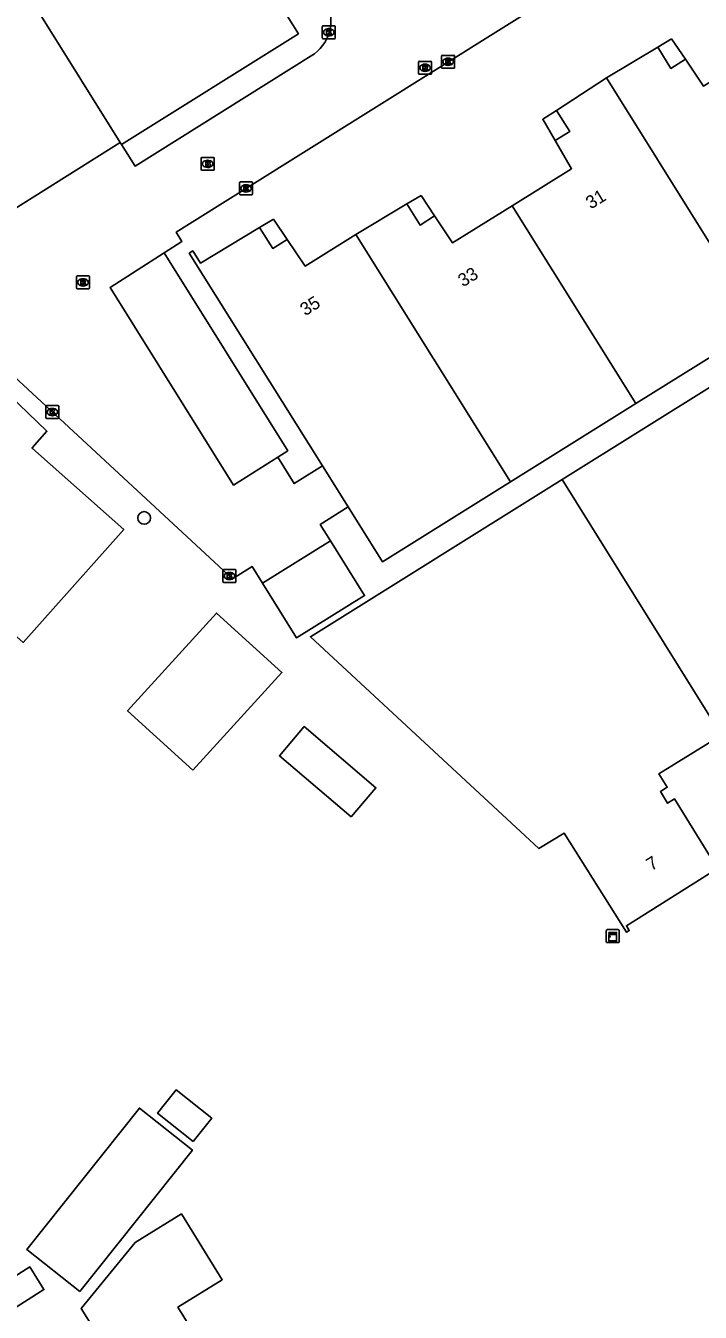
# Model space of a CAD drawing. Extents: x 158461 to 159795, y 387220 to 388672.
# Drawn here: x 158755 to 158807, y 387385 to 387484.3 of the extents above; entities that cross this region are included whole.
import ezdxf

# ---------------------------------------------------------------- set-up
doc = ezdxf.new("R2010")
doc.units = 0
for name, color, linetype in [('IMGEO_Boom', 7, 'Continuous'), ('IMGEO_Brandkraan', 7, 'Continuous'), ('IMGEO_Hek', 7, 'Continuous'), ('IMGEO_Kast', 7, 'Continuous'), ('IMGEO_Kolk', 7, 'Continuous'), ('IMGEO_Pand', 7, 'Continuous'), ('IMGEO_Pand_nummerreeks', 7, 'Continuous'), ('IMGEO_Pand_overbouw', 7, 'Continuous'), ('IMGEO_Parkeervlak_open', 7, 'Continuous'), ('IMGEO_Rijbaan_lokaal_open', 7, 'Continuous'), ('IMGEO_Rioolput', 7, 'Continuous')]:
    doc.layers.add(name, color=color, linetype=linetype)

msp = doc.modelspace()

# ---------------------------------------------------------------- linework, layer by layer
at = {"layer": 'IMGEO_Boom'}
msp.add_circle((158764.167, 387446.281), 0.489, dxfattribs=at)
at = {"layer": 'IMGEO_Brandkraan'}
for p, q in [((158768.56, 387473.173), (158768.56, 387474.025)), ((158768.635, 387474.099), (158769.487, 387474.099)), ((158769.048, 387473.879), (158769.073, 387473.879)), ((158769.561, 387474.025), (158769.561, 387473.173)), ((158769.487, 387473.099), (158768.635, 387473.099)), ((158769.071, 387473.319), (158769.046, 387473.319))]:
    msp.add_line(p, q, dxfattribs=at)
for points in [[(158768.56, 387473.173), (158768.56, 387474.025)], [(158768.635, 387474.099), (158769.487, 387474.099)], [(158768.908, 387473.799), (158768.908, 387473.399), (158769.121, 387473.399)], [(158769.139, 387473.799), (158768.908, 387473.799)], [(158769.087, 387473.718), (158769.033, 387473.718), (158769.033, 387473.642)], [(158769.561, 387474.025), (158769.561, 387473.173)], [(158769.487, 387473.099), (158768.635, 387473.099)], [(158769.033, 387473.642), (158769.086, 387473.642)], [(158769.095, 387473.566), (158769.033, 387473.566), (158769.033, 387473.485)], [(158769.033, 387473.485), (158769.095, 387473.485)]]:
    msp.add_lwpolyline(points, dxfattribs=at)
for centre, radius, start, end in [((158768.637, 387474.023), 0.0765, 91.55205, 178.44795), ((158768.637, 387474.023), 0.0765, 91.55205, 178.44795), ((158769.088, 387473.68), 0.0379, 267.82845, 90.93552), ((158769.143, 387473.654), 0.145, 59.4692, 91.53667), ((158769.168, 387473.701), 0.0922, 285.51372, 58.15012), ((158769.485, 387474.023), 0.0765, 1.55205, 88.44795), ((158769.485, 387474.023), 0.0765, 1.55205, 88.44795), ((158768.637, 387473.175), 0.0765, 181.55205, 268.44795), ((158768.637, 387473.175), 0.0765, 181.55205, 268.44795), ((158769.096, 387473.525), 0.0404, 269.87594, 90.50774), ((158769.127, 387473.65), 0.251, 268.66757, 293.53466), ((158769.173, 387473.509), 0.105, 301.31148, 78.98903), ((158769.485, 387473.175), 0.0765, 271.55205, 358.44795), ((158769.485, 387473.175), 0.0765, 271.55205, 358.44795)]:
    msp.add_arc(centre, radius, start, end, dxfattribs=at)
for centre, major_axis, ratio, start_param, end_param in [((158769.047, 387473.599), (-0.387, 0.002), 0.722429, 4.712389, 7.853982), ((158769.072, 387473.599), (-0.39, 0.002), 0.717154, 1.570796, 4.712389)]:
    msp.add_ellipse(centre, major_axis=major_axis, ratio=ratio, start_param=start_param, end_param=end_param, dxfattribs=at)
at = {"layer": 'IMGEO_Hek'}
msp.add_lwpolyline([(158762.308, 387475.257), (158748.223, 387466.406)], dxfattribs=at)
at = {"layer": 'IMGEO_Kast'}
for p, q in [((158799.795, 387413.584), (158799.795, 387414.425)), ((158799.795, 387414.425), (158799.795, 387413.584)), ((158799.87, 387414.509), (158800.711, 387414.509)), ((158800.711, 387414.509), (158799.87, 387414.509)), ((158800.795, 387414.434), (158800.795, 387413.593)), ((158800.795, 387413.593), (158800.795, 387414.434)), ((158800.72, 387413.509), (158799.879, 387413.509)), ((158799.879, 387413.509), (158800.72, 387413.509))]:
    msp.add_line(p, q, dxfattribs=at)
for points in [[(158799.99, 387414.299), (158800.59, 387414.299), (158800.59, 387414.214), (158799.99, 387414.214), (158799.99, 387414.299)], [(158799.99, 387414.124), (158800.59, 387414.124), (158800.59, 387413.635), (158799.99, 387413.635), (158799.99, 387414.124)]]:
    msp.add_lwpolyline(points, dxfattribs=at)
msp.add_circle((158800.074, 387413.973), 0.0377, dxfattribs=at)
for centre, start, end in [((158799.873, 387414.431), 92.4484, 184.28452), ((158799.873, 387414.431), 92.4484, 184.28452), ((158800.717, 387414.431), 2.4484, 94.28452), ((158800.717, 387414.431), 2.4484, 94.28452), ((158799.873, 387413.587), 182.4484, 274.28452), ((158799.873, 387413.587), 182.4484, 274.28452), ((158800.717, 387413.587), 272.4484, 4.28452), ((158800.717, 387413.587), 272.4484, 4.28452)]:
    msp.add_arc(centre, 0.0779, start, end, dxfattribs=at)
at = {"layer": 'IMGEO_Kolk'}
for p, q in [((158777.902, 387483.329), (158777.902, 387484.181)), ((158777.977, 387484.255), (158778.829, 387484.255)), ((158778.39, 387484.035), (158778.415, 387484.035)), ((158778.903, 387484.181), (158778.903, 387483.329)), ((158778.829, 387483.255), (158777.977, 387483.255)), ((158778.413, 387483.475), (158778.388, 387483.475)), ((158787.1, 387481.045), (158787.1, 387481.897)), ((158787.175, 387481.971), (158788.027, 387481.971)), ((158787.588, 387481.751), (158787.613, 387481.751)), ((158788.101, 387481.897), (158788.101, 387481.045)), ((158788.027, 387480.971), (158787.175, 387480.971)), ((158787.611, 387481.191), (158787.586, 387481.191)), ((158771.52, 387471.275), (158771.52, 387472.127)), ((158771.595, 387472.201), (158772.447, 387472.201)), ((158772.008, 387471.981), (158772.033, 387471.981)), ((158772.521, 387472.127), (158772.521, 387471.275)), ((158772.447, 387471.201), (158771.595, 387471.201)), ((158772.031, 387471.421), (158772.006, 387471.421)), ((158756.588, 387454.022), (158756.588, 387454.874)), ((158756.663, 387454.948), (158757.515, 387454.948)), ((158757.589, 387454.874), (158757.589, 387454.022)), ((158757.515, 387453.948), (158756.663, 387453.948)), ((158757.099, 387454.168), (158757.074, 387454.168)), ((158757.076, 387454.728), (158757.101, 387454.728)), ((158770.244, 387441.373), (158770.244, 387442.225)), ((158770.319, 387442.299), (158771.171, 387442.299)), ((158770.732, 387442.079), (158770.757, 387442.079)), ((158771.245, 387442.225), (158771.245, 387441.373)), ((158771.171, 387441.299), (158770.319, 387441.299)), ((158770.755, 387441.519), (158770.73, 387441.519))]:
    msp.add_line(p, q, dxfattribs=at)
for points in [[(158777.902, 387483.329), (158777.902, 387484.181)], [(158777.977, 387484.255), (158778.829, 387484.255)], [(158778.223, 387483.955), (158778.346, 387483.955), (158778.346, 387483.804), (158778.476, 387483.955), (158778.64, 387483.955), (158778.494, 387483.804), (158778.647, 387483.555), (158778.495, 387483.555), (158778.41, 387483.719), (158778.346, 387483.652), (158778.346, 387483.555), (158778.223, 387483.555), (158778.223, 387483.955)], [(158778.903, 387484.181), (158778.903, 387483.329)], [(158778.829, 387483.255), (158777.977, 387483.255)], [(158787.1, 387481.045), (158787.1, 387481.897)], [(158787.175, 387481.971), (158788.027, 387481.971)], [(158787.421, 387481.671), (158787.544, 387481.671), (158787.544, 387481.52), (158787.674, 387481.671), (158787.838, 387481.671), (158787.692, 387481.52), (158787.845, 387481.271), (158787.693, 387481.271), (158787.608, 387481.435), (158787.544, 387481.368), (158787.544, 387481.271), (158787.421, 387481.271), (158787.421, 387481.671)], [(158788.101, 387481.897), (158788.101, 387481.045)], [(158788.027, 387480.971), (158787.175, 387480.971)], [(158771.52, 387471.275), (158771.52, 387472.127)], [(158771.595, 387472.201), (158772.447, 387472.201)], [(158771.841, 387471.901), (158771.964, 387471.901), (158771.964, 387471.75), (158772.094, 387471.901), (158772.258, 387471.901), (158772.112, 387471.75), (158772.265, 387471.501), (158772.113, 387471.501), (158772.028, 387471.665), (158771.964, 387471.598), (158771.964, 387471.501), (158771.841, 387471.501), (158771.841, 387471.901)], [(158772.521, 387472.127), (158772.521, 387471.275)], [(158772.447, 387471.201), (158771.595, 387471.201)], [(158756.588, 387454.022), (158756.588, 387454.874)], [(158756.663, 387454.948), (158757.515, 387454.948)], [(158757.589, 387454.874), (158757.589, 387454.022)], [(158757.515, 387453.948), (158756.663, 387453.948)], [(158756.909, 387454.648), (158757.032, 387454.648), (158757.032, 387454.497), (158757.162, 387454.648), (158757.326, 387454.648), (158757.18, 387454.497), (158757.333, 387454.248), (158757.181, 387454.248), (158757.096, 387454.412), (158757.032, 387454.345), (158757.032, 387454.248), (158756.909, 387454.248), (158756.909, 387454.648)], [(158770.244, 387441.373), (158770.244, 387442.225)], [(158770.319, 387442.299), (158771.171, 387442.299)], [(158770.565, 387441.999), (158770.688, 387441.999), (158770.688, 387441.848), (158770.818, 387441.999), (158770.982, 387441.999), (158770.836, 387441.848), (158770.989, 387441.599), (158770.837, 387441.599), (158770.752, 387441.763), (158770.688, 387441.696), (158770.688, 387441.599), (158770.565, 387441.599), (158770.565, 387441.999)], [(158771.245, 387442.225), (158771.245, 387441.373)], [(158771.171, 387441.299), (158770.319, 387441.299)]]:
    msp.add_lwpolyline(points, dxfattribs=at)
for centre, start, end in [((158777.979, 387484.179), 91.55205, 178.44795), ((158777.979, 387484.179), 91.55205, 178.44795), ((158778.827, 387484.179), 1.55205, 88.44795), ((158778.827, 387484.179), 1.55205, 88.44795), ((158777.979, 387483.331), 181.55205, 268.44795), ((158777.979, 387483.331), 181.55205, 268.44795), ((158778.827, 387483.331), 271.55205, 358.44795), ((158778.827, 387483.331), 271.55205, 358.44795), ((158787.177, 387481.895), 91.55205, 178.44795), ((158787.177, 387481.895), 91.55205, 178.44795), ((158788.025, 387481.895), 1.55205, 88.44795), ((158788.025, 387481.895), 1.55205, 88.44795), ((158787.177, 387481.047), 181.55205, 268.44795), ((158787.177, 387481.047), 181.55205, 268.44795), ((158788.025, 387481.047), 271.55205, 358.44795), ((158788.025, 387481.047), 271.55205, 358.44795), ((158771.597, 387472.125), 91.55205, 178.44795), ((158771.597, 387472.125), 91.55205, 178.44795), ((158772.445, 387472.125), 1.55205, 88.44795), ((158772.445, 387472.125), 1.55205, 88.44795), ((158771.597, 387471.277), 181.55205, 268.44795), ((158771.597, 387471.277), 181.55205, 268.44795), ((158772.445, 387471.277), 271.55205, 358.44795), ((158772.445, 387471.277), 271.55205, 358.44795), ((158756.665, 387454.872), 91.55205, 178.44795), ((158756.665, 387454.872), 91.55205, 178.44795), ((158757.513, 387454.872), 1.55205, 88.44795), ((158757.513, 387454.872), 1.55205, 88.44795), ((158756.665, 387454.024), 181.55205, 268.44795), ((158756.665, 387454.024), 181.55205, 268.44795), ((158757.513, 387454.024), 271.55205, 358.44795), ((158757.513, 387454.024), 271.55205, 358.44795), ((158770.321, 387442.223), 91.55205, 178.44795), ((158770.321, 387442.223), 91.55205, 178.44795), ((158771.169, 387442.223), 1.55205, 88.44795), ((158771.169, 387442.223), 1.55205, 88.44795), ((158770.321, 387441.375), 181.55205, 268.44795), ((158770.321, 387441.375), 181.55205, 268.44795), ((158771.169, 387441.375), 271.55205, 358.44795), ((158771.169, 387441.375), 271.55205, 358.44795)]:
    msp.add_arc(centre, 0.0765, start, end, dxfattribs=at)
for centre, major_axis, ratio, start_param, end_param in [((158778.389, 387483.755), (-0.387, 0.002), 0.722429, 4.712389, 7.853982), ((158778.414, 387483.755), (-0.39, 0.002), 0.717154, 1.570796, 4.712389), ((158787.587, 387481.471), (-0.387, 0.002), 0.722429, 4.712389, 7.853982), ((158787.612, 387481.471), (-0.39, 0.002), 0.717154, 1.570796, 4.712389), ((158772.007, 387471.701), (-0.387, 0.002), 0.722429, 4.712389, 7.853982), ((158772.032, 387471.701), (-0.39, 0.002), 0.717154, 1.570796, 4.712389), ((158757.075, 387454.448), (-0.387, 0.002), 0.722429, 4.712389, 7.853982), ((158757.1, 387454.448), (-0.39, 0.002), 0.717154, 1.570796, 4.712389), ((158770.731, 387441.799), (-0.387, 0.002), 0.722429, 4.712389, 7.853982), ((158770.756, 387441.799), (-0.39, 0.002), 0.717154, 1.570796, 4.712389)]:
    msp.add_ellipse(centre, major_axis=major_axis, ratio=ratio, start_param=start_param, end_param=end_param, dxfattribs=at)
at = {"layer": 'IMGEO_Pand'}
for points in [[(158762.308, 387475.257), (158746.866, 387500), (158745.717, 387501.841), (158761.741, 387511.827), (158768.797, 387500.506), (158769.226, 387500.781), (158769.4, 387500.503), (158768.61, 387500), (158767.794, 387499.481), (158770.54, 387494.943), (158769.42, 387494.242), (158771.128, 387491.512), (158776.056, 387483.637), (158762.408, 387475.096)], [(158799.818, 387480.226), (158803.764, 387482.594), (158804.781, 387480.965), (158805.89, 387481.664), (158807.29, 387479.586), (158811.871, 387482.448)], [(158792.536, 387470.357), (158797.118, 387473.215), (158795.852, 387475.395), (158796.971, 387476.093), (158795.955, 387477.721), (158799.818, 387480.226)], [(158811.728, 387461.137), (158799.818, 387480.226)], [(158762.308, 387475.257), (158762.408, 387475.096)], [(158780.483, 387468.139), (158784.426, 387470.51), (158785.434, 387468.872), (158786.561, 387469.58), (158787.95, 387467.496), (158792.536, 387470.357)], [(158792.536, 387470.357), (158802.068, 387455.101)], [(158777.91, 387450.295), (158767.644, 387466.7), (158767.916, 387466.877), (158768.507, 387465.946), (158773.06, 387468.696), (158774.078, 387467.068), (158775.199, 387467.763), (158776.59, 387465.705), (158780.483, 387468.139)], [(158780.483, 387468.139), (158792.409, 387449.065)], [(158745.915, 387463.318), (158756.669, 387452.964), (158755.525, 387451.679), (158755.562, 387451.646), (158762.597, 387445.382), (158754.842, 387436.672), (158747.941, 387442.816), (158742.475, 387436.366), (158737.744, 387440.537)], [(158811.728, 387461.137), (158802.068, 387455.101)], [(158796.385, 387449.232), (158808.575, 387456.847)], [(158802.068, 387455.101), (158792.409, 387449.065)], [(158779.896, 387447.121), (158777.91, 387450.295)], [(158808.686, 387429.512), (158803.857, 387426.534), (158804.497, 387425.496), (158803.962, 387425.166), (158804.518, 387424.264), (158805.053, 387424.594), (158805.457, 387423.938), (158808.357, 387419.235), (158801.347, 387414.816), (158801.568, 387414.443), (158801.357, 387414.31), (158796.543, 387421.963), (158794.595, 387420.762), (158776.988, 387437.115), (158796.385, 387449.232)], [(158792.409, 387449.065), (158782.539, 387442.897), (158779.896, 387447.121)], [(158796.385, 387449.232), (158808.686, 387429.512)], [(158767.925, 387426.805), (158762.886, 387431.386), (158769.753, 387438.94), (158774.792, 387434.359), (158767.925, 387426.805)], [(158780.116, 387423.202), (158774.591, 387427.922), (158776.514, 387430.173), (158782.039, 387425.452), (158780.116, 387423.202)], [(158767.949, 387398.157), (158765.199, 387400.341), (158766.631, 387402.144), (158769.38, 387399.96), (158767.949, 387398.157)], [(158759.209, 387386.578), (158755.123, 387389.823), (158763.797, 387400.745), (158767.883, 387397.5), (158759.209, 387386.578)], [(158766.633, 387378.774), (158763.164, 387376.624), (158758.913, 387373.99), (158755.222, 387379.946), (158760.569, 387383.26), (158759.318, 387385.279), (158763.479, 387390.369), (158767.036, 387392.573), (158770.181, 387387.498), (158766.772, 387385.385), (158767.695, 387383.896), (158764.634, 387382), (158766.633, 387378.774)], [(158753.733, 387385.029), (158752.633, 387386.774), (158755.342, 387388.481), (158756.442, 387386.737), (158753.733, 387385.029)]]:
    msp.add_lwpolyline(points, dxfattribs=at)
at = {"layer": 'IMGEO_Pand_overbouw'}
for points in [[(158804.832, 387483.235), (158803.764, 387482.594), (158804.781, 387480.965), (158805.89, 387481.664)], [(158795.955, 387477.721), (158794.899, 387477.036), (158795.852, 387475.395), (158796.971, 387476.093)], [(158785.51, 387471.156), (158784.426, 387470.51), (158785.434, 387468.872), (158786.561, 387469.58)], [(158774.136, 387469.336), (158773.06, 387468.696), (158774.078, 387467.068), (158775.199, 387467.763)]]:
    msp.add_lwpolyline(points, close=True, dxfattribs=at)
at = {"layer": 'IMGEO_Parkeervlak_open'}
for points in [[(158765.697, 387466.731), (158775.233, 387451.455), (158774.476, 387450.976)], [(158778.528, 387444.505), (158781.158, 387440.287), (158775.913, 387437.016), (158773.294, 387441.241)]]:
    msp.add_lwpolyline(points, dxfattribs=at)
at = {"layer": 'IMGEO_Rijbaan_lokaal_open'}
for points in [[(158828.607, 387507.181), (158817.155, 387500), (158766.643, 387468.328), (158767.083, 387467.619), (158765.697, 387466.731)], [(158762.408, 387475.096), (158763.469, 387473.423), (158777.033, 387481.929)], [(158748.223, 387466.406), (158762.308, 387475.257)], [(158774.476, 387450.976), (158771.06, 387448.814), (158761.538, 387464.067), (158765.697, 387466.731)], [(158773.294, 387441.241), (158772.5, 387442.522), (158770.983, 387441.578), (158750.622, 387460.435)], [(158774.476, 387450.976), (158775.732, 387448.927), (158777.91, 387450.295)], [(158779.896, 387447.121), (158777.739, 387445.769), (158778.528, 387444.505)], [(158773.294, 387441.241), (158778.528, 387444.505)]]:
    msp.add_lwpolyline(points, dxfattribs=at)
msp.add_arc((158775.429, 387484.619), 3.132, 300.80332, 27.50359, dxfattribs=at)
at = {"layer": 'IMGEO_Rioolput'}
for p, q in [((158785.326, 387480.582), (158785.326, 387481.434)), ((158785.401, 387481.508), (158786.253, 387481.508)), ((158785.837, 387480.728), (158785.812, 387480.728)), ((158785.814, 387481.288), (158785.839, 387481.288)), ((158786.327, 387481.434), (158786.327, 387480.582)), ((158786.253, 387480.508), (158785.401, 387480.508)), ((158758.949, 387464.023), (158758.949, 387464.875)), ((158759.024, 387464.949), (158759.876, 387464.949)), ((158759.437, 387464.729), (158759.462, 387464.729)), ((158759.95, 387464.875), (158759.95, 387464.023)), ((158759.876, 387463.949), (158759.024, 387463.949)), ((158759.46, 387464.169), (158759.435, 387464.169))]:
    msp.add_line(p, q, dxfattribs=at)
for points in [[(158785.326, 387480.582), (158785.326, 387481.434)], [(158785.401, 387481.508), (158786.253, 387481.508)], [(158785.915, 387481.206), (158785.663, 387481.208), (158785.663, 387480.808)], [(158785.663, 387480.808), (158785.787, 387480.808), (158785.787, 387480.97), (158785.798, 387480.97)], [(158785.841, 387481.127), (158785.787, 387481.127), (158785.787, 387481.046)], [(158785.787, 387481.046), (158785.839, 387481.046)], [(158785.845, 387480.941), (158785.916, 387480.808), (158786.056, 387480.808), (158785.991, 387480.934)], [(158786.327, 387481.434), (158786.327, 387480.582)], [(158786.253, 387480.508), (158785.401, 387480.508)], [(158758.949, 387464.023), (158758.949, 387464.875)], [(158759.024, 387464.949), (158759.876, 387464.949)], [(158759.95, 387464.875), (158759.95, 387464.023)], [(158759.876, 387463.949), (158759.024, 387463.949)], [(158759.538, 387464.647), (158759.286, 387464.649), (158759.286, 387464.249)], [(158759.286, 387464.249), (158759.41, 387464.249), (158759.41, 387464.411), (158759.421, 387464.411)], [(158759.464, 387464.568), (158759.41, 387464.568), (158759.41, 387464.487)], [(158759.41, 387464.487), (158759.462, 387464.487)], [(158759.468, 387464.382), (158759.539, 387464.249), (158759.679, 387464.249), (158759.614, 387464.375)]]:
    msp.add_lwpolyline(points, dxfattribs=at)
for centre, radius, start, end in [((158785.403, 387481.432), 0.0765, 91.55205, 178.44795), ((158785.403, 387481.432), 0.0765, 91.55205, 178.44795), ((158785.797, 387480.917), 0.0533, 26.02933, 88.69889), ((158785.823, 387481.235), 0.19, 274.7715, 282.96867), ((158785.847, 387481.031), 0.0964, 77.00612, 93.18647), ((158785.861, 387481.088), 0.0378, 276.66336, 79.67722), ((158785.914, 387481.096), 0.109, 350.36119, 89.41601), ((158785.912, 387481.096), 0.112, 277.58423, 350.98172), ((158785.896, 387480.881), 0.108, 29.51342, 73.79051), ((158786.251, 387481.432), 0.0765, 1.55205, 88.44795), ((158786.251, 387481.432), 0.0765, 1.55205, 88.44795), ((158785.403, 387480.584), 0.0765, 181.55205, 268.44795), ((158785.403, 387480.584), 0.0765, 181.55205, 268.44795), ((158786.251, 387480.584), 0.0765, 271.55205, 358.44795), ((158786.251, 387480.584), 0.0765, 271.55205, 358.44795), ((158759.026, 387464.873), 0.0765, 91.55205, 178.44795), ((158759.026, 387464.873), 0.0765, 91.55205, 178.44795), ((158759.874, 387464.873), 0.0765, 1.55205, 88.44795), ((158759.874, 387464.873), 0.0765, 1.55205, 88.44795), ((158759.026, 387464.025), 0.0765, 181.55205, 268.44795), ((158759.026, 387464.025), 0.0765, 181.55205, 268.44795), ((158759.42, 387464.358), 0.0533, 26.02933, 88.69889), ((158759.446, 387464.676), 0.19, 274.7715, 282.96867), ((158759.47, 387464.472), 0.0964, 77.00612, 93.18647), ((158759.484, 387464.529), 0.0378, 276.66336, 79.67722), ((158759.537, 387464.537), 0.109, 350.36119, 89.41601), ((158759.535, 387464.537), 0.112, 277.58423, 350.98172), ((158759.519, 387464.322), 0.108, 29.51342, 73.79051), ((158759.874, 387464.025), 0.0765, 271.55205, 358.44795), ((158759.874, 387464.025), 0.0765, 271.55205, 358.44795)]:
    msp.add_arc(centre, radius, start, end, dxfattribs=at)
for centre, major_axis, ratio, start_param, end_param in [((158785.813, 387481.008), (-0.387, 0.002), 0.722429, 4.712389, 7.853982), ((158785.838, 387481.008), (-0.39, 0.002), 0.717154, 1.570796, 4.712389), ((158759.436, 387464.449), (-0.387, 0.002), 0.722429, 4.712389, 7.853982), ((158759.461, 387464.449), (-0.39, 0.002), 0.717154, 1.570796, 4.712389)]:
    msp.add_ellipse(centre, major_axis=major_axis, ratio=ratio, start_param=start_param, end_param=end_param, dxfattribs=at)

# ---------------------------------------------------------------- texts
at = {"layer": 'IMGEO_Pand_nummerreeks'}
for s, rotation, p in [('31', 31.35892, (158798.6, 387470.072)), ('33', 31.35892, (158788.747, 387464.067)), ('35', 32.01463, (158776.584, 387461.833)), ('7', 32.22672, (158803.275, 387419.011))]:
    msp.add_text(s, height=1, rotation=rotation, dxfattribs=at).set_placement(p)

doc.saveas('drawing.dxf')
